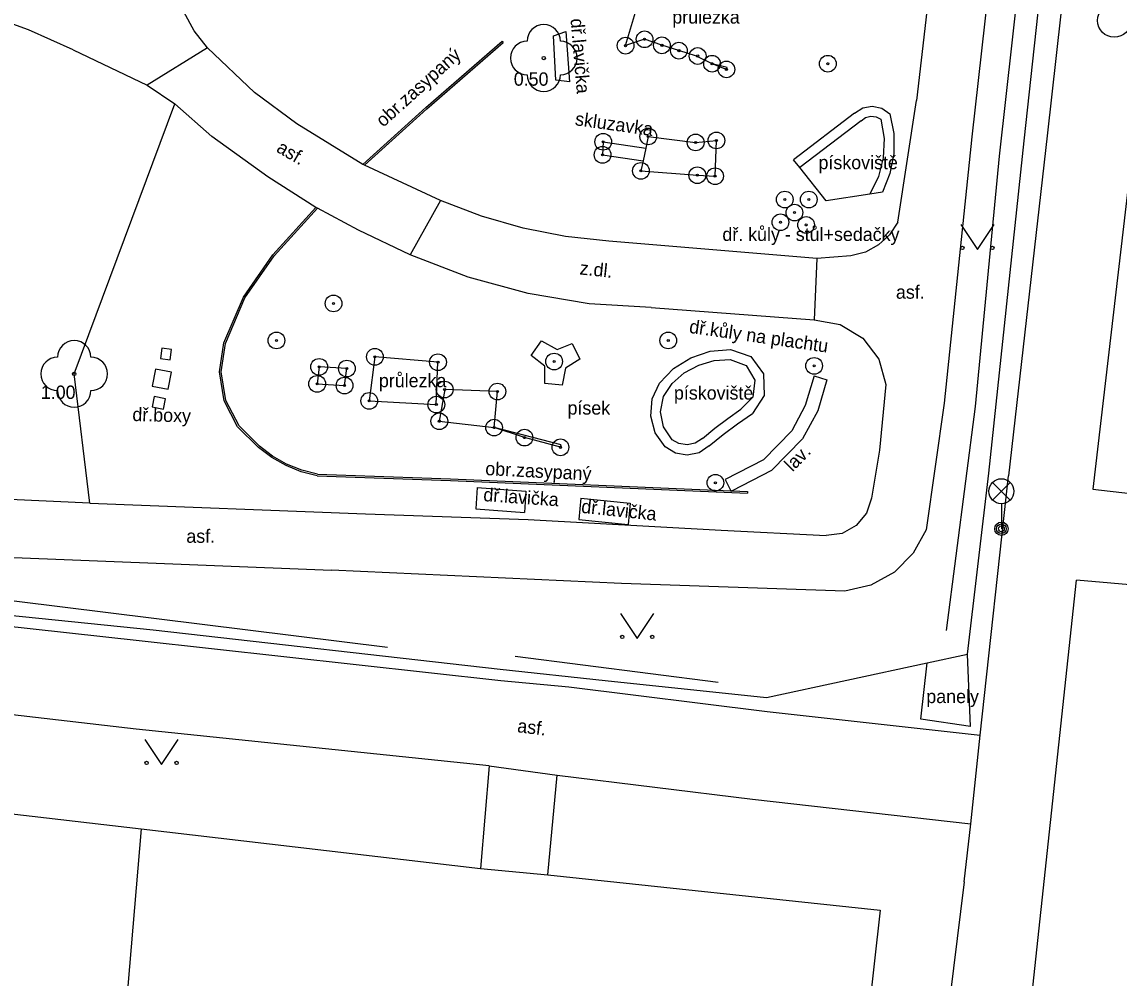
# Model space of a CAD drawing. Extents: x -595546 to -593986, y -1160845 to -1159202.
# Drawn here: x -594322.32 to -594289.46, y -1160202.19 to -1160173.56 of the extents above; entities that cross this region are included whole.
import ezdxf

# ---------------------------------------------------------------- set-up
doc = ezdxf.new("R2010")
doc.units = 0
for name, color, linetype in [('Level 22', 7, 'Continuous'), ('Level 25', 7, 'Continuous'), ('Level 27', 7, 'Continuous'), ('Level 33', 7, 'Continuous'), ('Level 36', 7, 'Continuous'), ('TM - budovy zdene_ betonove - VP', 7, 'Continuous'), ('TM - chodniky - VP', 7, 'Continuous'), ('TM - horni hrana svahu', 7, 'Continuous'), ('TM - lavicka', 7, 'Continuous'), ('TM - plot dreveny - VP', 7, 'Continuous'), ('TM - plot zivy neuzavreny', 7, 'Continuous'), ('TM - pomocna konstrukcni linie', 7, 'Continuous'), ('TM - popis povrchu', 7, 'Continuous'), ('TM - popis zelene', 7, 'Continuous'), ('TM - poznamka', 7, 'Continuous'), ('TM - predmet maleho rozsahu (zamereny obvodem)', 7, 'Continuous'), ('TM - rozhrani mezi zpev. plochami mezi sebou - VP', 7, 'Continuous'), ('TM - rozhrani ploch obecne - VP', 7, 'Continuous')]:
    doc.layers.add(name, color=color, linetype=linetype)

msp = doc.modelspace()

# ---------------------------------------------------------------- linework, layer by layer
at = {"layer": 'Level 22'}
for centre in [(-594306.69, -1160174.64), (-594320.76, -1160184.1)]:
    msp.add_circle(centre, 0.05, dxfattribs=at)
for centre, start, end in [((-594306.69, -1160174.14), 0, 180), ((-594307.19, -1160174.64), 90, 270), ((-594306.19, -1160174.64), 270, 90), ((-594306.69, -1160175.14), 180, 0), ((-594320.76, -1160183.6), 0, 180), ((-594321.26, -1160184.1), 90, 270), ((-594320.26, -1160184.1), 270, 90), ((-594320.76, -1160184.6), 180, 0)]:
    msp.add_arc(centre, 0.5, start, end, dxfattribs=at)
at = {"layer": 'Level 25'}
for centre, radius in [((-594303.67, -1160174.08), 0.25), ((-594304.24, -1160174.27), 0.25), ((-594304.24, -1160174.27), 0.0303), ((-594303.67, -1160174.08), 0.0303), ((-594303.15, -1160174.26), 0.25), ((-594303.15, -1160174.26), 0.0303), ((-594302.64, -1160174.42), 0.25), ((-594302.64, -1160174.42), 0.0303), ((-594302.08, -1160174.58), 0.25), ((-594302.08, -1160174.58), 0.0303), ((-594301.65, -1160174.81), 0.25), ((-594298.18, -1160174.81), 0.25), ((-594301.65, -1160174.81), 0.0303), ((-594301.22, -1160174.98), 0.25), ((-594298.18, -1160174.81), 0.0303), ((-594301.22, -1160174.98), 0.0303), ((-594303.56, -1160176.99), 0.25), ((-594301.52, -1160177.11), 0.25), ((-594304.91, -1160177.15), 0.25), ((-594304.91, -1160177.15), 0.0303), ((-594303.56, -1160176.99), 0.0303), ((-594302.14, -1160177.17), 0.25), ((-594302.14, -1160177.17), 0.0303), ((-594301.52, -1160177.11), 0.0303), ((-594304.93, -1160177.54), 0.25), ((-594304.93, -1160177.54), 0.0303), ((-594303.78, -1160178.02), 0.25), ((-594303.78, -1160178.02), 0.0303), ((-594302.09, -1160178.15), 0.25), ((-594302.09, -1160178.15), 0.0303), ((-594301.56, -1160178.18), 0.25), ((-594301.56, -1160178.18), 0.0303), ((-594299.47, -1160178.88), 0.25), ((-594299.47, -1160178.88), 0.0303), ((-594298.75, -1160178.88), 0.25), ((-594298.75, -1160178.88), 0.0303), ((-594299.18, -1160179.27), 0.25), ((-594299.6, -1160179.56), 0.25), ((-594299.18, -1160179.27), 0.0303), ((-594298.83, -1160179.64), 0.25), ((-594299.6, -1160179.56), 0.0303), ((-594298.83, -1160179.64), 0.0303), ((-594312.99, -1160181.99), 0.25), ((-594312.99, -1160181.99), 0.0303), ((-594314.7, -1160183.1), 0.25), ((-594314.7, -1160183.1), 0.0303), ((-594302.96, -1160183.1), 0.25), ((-594302.96, -1160183.1), 0.0303), ((-594311.75, -1160183.59), 0.25), ((-594313.42, -1160183.89), 0.25), ((-594312.59, -1160183.94), 0.25), ((-594311.75, -1160183.59), 0.0303), ((-594309.86, -1160183.75), 0.25), ((-594309.86, -1160183.75), 0.0303), ((-594306.38, -1160183.73), 0.25), ((-594306.38, -1160183.73), 0.0303), ((-594298.59, -1160183.86), 0.25), ((-594313.42, -1160183.89), 0.0303), ((-594312.59, -1160183.94), 0.0303), ((-594298.59, -1160183.86), 0.0303), ((-594313.48, -1160184.4), 0.25), ((-594313.48, -1160184.4), 0.0303), ((-594312.66, -1160184.45), 0.25), ((-594312.66, -1160184.45), 0.0303), ((-594309.66, -1160184.57), 0.25), ((-594308.08, -1160184.63), 0.25), ((-594311.92, -1160184.91), 0.25), ((-594309.91, -1160185.02), 0.25), ((-594309.66, -1160184.57), 0.0303), ((-594308.08, -1160184.63), 0.0303), ((-594311.92, -1160184.91), 0.0303), ((-594309.91, -1160185.02), 0.0303), ((-594309.82, -1160185.52), 0.25), ((-594309.82, -1160185.52), 0.0303), ((-594308.18, -1160185.71), 0.25), ((-594308.18, -1160185.71), 0.0303), ((-594307.27, -1160186.01), 0.25), ((-594307.27, -1160186.01), 0.0303), ((-594306.19, -1160186.3), 0.25), ((-594306.19, -1160186.3), 0.0303), ((-594301.55, -1160187.36), 0.25), ((-594301.55, -1160187.36), 0.0303)]:
    msp.add_circle(centre, radius, dxfattribs=at)
at = {"layer": 'Level 27'}
msp.add_circle((-594289.6, -1160173.52), 0.5, dxfattribs=at)
at = {"layer": 'Level 33'}
for p, q in [((-594293.245, -1160187.88), (-594292.715, -1160187.35)), ((-594293.245, -1160187.35), (-594292.715, -1160187.88)), ((-594292.98, -1160187.99), (-594292.98, -1160188.74))]:
    msp.add_line(p, q, dxfattribs=at)
for centre, radius in [((-594292.98, -1160187.615), 0.375), ((-594292.98, -1160188.74), 0.2), ((-594292.98, -1160188.74), 0.145), ((-594292.98, -1160188.74), 0.0876)]:
    msp.add_circle(centre, radius, dxfattribs=at)
at = {"layer": 'Level 36'}
for points in [[(-594294.2, -1160179.63), (-594293.7, -1160180.38), (-594293.2, -1160179.63)], [(-594304.39, -1160191.28), (-594303.89, -1160192.03), (-594303.39, -1160191.28)], [(-594318.64, -1160195.05), (-594318.14, -1160195.8), (-594317.64, -1160195.05)]]:
    msp.add_lwpolyline(points, dxfattribs=at)
for centre in [(-594294.15, -1160180.33), (-594293.251, -1160180.33), (-594304.34, -1160191.98), (-594303.441, -1160191.98), (-594318.59, -1160195.75), (-594317.691, -1160195.75)]:
    msp.add_circle(centre, 0.05, dxfattribs=at)
at = {"layer": 'TM - budovy zdene_ betonove - VP'}
for points in [[(-594327.96, -1160196.66), (-594318.75, -1160197.73)], [(-594318.75, -1160197.73), (-594319.8, -1160210.1)], [(-594318.75, -1160197.73), (-594308.59, -1160198.91)], [(-594308.59, -1160198.91), (-594306.57, -1160199.1)], [(-594306.57, -1160199.1), (-594296.61, -1160200.16)], [(-594296.61, -1160200.16), (-594297.99, -1160212.48)]]:
    msp.add_lwpolyline(points, dxfattribs=at)
at = {"layer": 'TM - chodniky - VP'}
for points in [[(-594289.48, -1160157.43), (-594290.11, -1160163.59), (-594291.61, -1160176.97), (-594292.77, -1160187.15)], [(-594292.17, -1160160.62), (-594292.81, -1160167.58), (-594293.87, -1160177), (-594294.69, -1160184.98), (-594295.23, -1160188.77)], [(-594293.96, -1160161.96), (-594294.55, -1160167.08), (-594295.07, -1160172.02), (-594295.52, -1160175.91)], [(-594287.7, -1160164.77), (-594289.02, -1160177.12), (-594290.24, -1160187.55), (-594287.11, -1160187.91)], [(-594316.77, -1160174.34), (-594317.17, -1160173.83), (-594317.47, -1160173.26), (-594317.66, -1160172.64), (-594317.72, -1160171.99)], [(-594322.13, -1160173.8), (-594323.52, -1160173.3)], [(-594320.79, -1160174.4), (-594322.13, -1160173.8)], [(-594320.79, -1160174.4), (-594318.57, -1160175.45), (-594317.74, -1160176.01), (-594316.64, -1160176.99)], [(-594312.11, -1160177.83), (-594314.09, -1160176.61), (-594315.36, -1160175.67), (-594316.77, -1160174.34)], [(-594296.08, -1160179.56), (-594295.52, -1160175.91)], [(-594310.69, -1160180.53), (-594312.24, -1160179.8), (-594313.47, -1160179.14), (-594313.52, -1160179.12), (-594314.96, -1160178.2), (-594316.64, -1160176.99)], [(-594309.78, -1160178.91), (-594312.06, -1160177.85), (-594312.11, -1160177.83)], [(-594304.74, -1160180.13), (-594306.04, -1160179.99), (-594307.31, -1160179.74), (-594308.56, -1160179.38), (-594309.78, -1160178.91)], [(-594296.08, -1160179.56), (-594296.33, -1160179.94), (-594296.66, -1160180.24), (-594297.05, -1160180.45), (-594297.49, -1160180.56)], [(-594298.51, -1160180.64), (-594304.74, -1160180.13)], [(-594303.47, -1160182.11), (-594305.33, -1160182), (-594307.16, -1160181.69), (-594308.96, -1160181.2), (-594310.69, -1160180.53)], [(-594297.49, -1160180.56), (-594298.51, -1160180.64)], [(-594303.47, -1160182.11), (-594298.59, -1160182.48)], [(-594298.59, -1160182.48), (-594297.81, -1160182.62), (-594297.13, -1160183.03), (-594296.65, -1160183.66), (-594296.44, -1160184.42)], [(-594296.44, -1160184.42), (-594296.63, -1160186.38), (-594296.87, -1160187.82)], [(-594293.62, -1160194.92), (-594292.77, -1160187.15)], [(-594320.29, -1160187.97), (-594326.4, -1160187.69), (-594328.4, -1160187.53)], [(-594320.29, -1160187.97), (-594312.03, -1160188.29)], [(-594296.87, -1160187.82), (-594297.02, -1160188.27), (-594297.33, -1160188.64), (-594297.75, -1160188.88), (-594298.23, -1160188.94)], [(-594312.03, -1160188.29), (-594307.16, -1160188.46), (-594301.38, -1160188.78)], [(-594301.38, -1160188.78), (-594298.23, -1160188.94)], [(-594295.23, -1160188.77), (-594295.62, -1160189.47), (-594296.18, -1160190.04), (-594296.89, -1160190.43), (-594297.67, -1160190.61)], [(-594326.34, -1160189.45), (-594320.81, -1160189.67), (-594313.05, -1160189.98)], [(-594297.67, -1160190.61), (-594304.36, -1160190.38), (-594313.05, -1160189.98)], [(-594293.1, -1160212.33), (-594290.73, -1160190.28)], [(-594289.78, -1160212.63), (-594287.41, -1160190.57), (-594290.73, -1160190.28)], [(-594327.26, -1160191.16), (-594318.81, -1160192.09), (-594307.98, -1160193.28), (-594305.94, -1160193.47), (-594300, -1160194.21), (-594293.62, -1160194.92)], [(-594308.33, -1160195.84), (-594318.9, -1160194.74), (-594327.7, -1160193.72)], [(-594308.33, -1160195.84), (-594308.59, -1160198.91)], [(-594306.57, -1160199.1), (-594306.29, -1160196.12)], [(-594306.29, -1160196.12), (-594300.44, -1160196.84), (-594293.9, -1160197.58)], [(-594294.1, -1160199.31), (-594293.9, -1160197.58)], [(-594294.1, -1160199.31), (-594295.67, -1160212.08)]]:
    msp.add_lwpolyline(points, dxfattribs=at)
at = {"layer": 'TM - horni hrana svahu'}
msp.add_lwpolyline([(-594320.29, -1160187.97), (-594320.76, -1160184.1), (-594317.74, -1160176.01)], dxfattribs=at)
at = {"layer": 'TM - lavicka'}
for points in [[(-594306.4, -1160173.98), (-594306.03, -1160173.85), (-594305.92, -1160175.35), (-594306.33, -1160175.3), (-594306.4, -1160173.98)], [(-594298.59, -1160184.16), (-594298.86, -1160185.05), (-594299.26, -1160185.81), (-594300.11, -1160186.67), (-594301.26, -1160187.26)], [(-594298.21, -1160184.28), (-594298.48, -1160185.21), (-594298.94, -1160186.05), (-594299.87, -1160186.99), (-594301.05, -1160187.6), (-594301.08, -1160187.62)], [(-594298.59, -1160184.16), (-594298.21, -1160184.28)], [(-594301.26, -1160187.26), (-594301.09, -1160187.6), (-594301.08, -1160187.62)], [(-594308.69, -1160187.5), (-594308.73, -1160188.14)], [(-594308.69, -1160187.5), (-594307.23, -1160187.61)], [(-594307.23, -1160187.61), (-594307.27, -1160188.25)], [(-594305.58, -1160187.82), (-594305.64, -1160188.46)], [(-594305.58, -1160187.82), (-594304.1, -1160187.97)], [(-594304.1, -1160187.97), (-594304.16, -1160188.61)], [(-594308.73, -1160188.14), (-594307.27, -1160188.25)], [(-594305.64, -1160188.46), (-594304.16, -1160188.61)]]:
    msp.add_lwpolyline(points, dxfattribs=at)
at = {"layer": 'TM - plot dreveny - VP'}
msp.add_lwpolyline([(-594327.11, -1160190.88), (-594318.39, -1160191.77), (-594308, -1160192.94), (-594304.85, -1160193.28), (-594300.02, -1160193.79), (-594295.2, -1160192.75), (-594294, -1160192.49), (-594293.36, -1160187.07), (-594292.3, -1160177.12), (-594290.85, -1160163.8), (-594290.15, -1160157.51)], dxfattribs=at)
at = {"layer": 'TM - plot zivy neuzavreny'}
for points in [[(-594291.06, -1160158.54), (-594292.08, -1160168.9), (-594293.05, -1160177.58), (-594293.77, -1160185.08), (-594294.63, -1160191.79)], [(-594325.3, -1160190.56), (-594311.37, -1160192.29)], [(-594307.55, -1160192.55), (-594301.47, -1160193.33)]]:
    msp.add_lwpolyline(points, dxfattribs=at)
at = {"layer": 'TM - pomocna konstrukcni linie'}
for points in [[(-594301.22, -1160174.98), (-594301.2, -1160174.92), (-594301.65, -1160174.81)], [(-594306.19, -1160186.3), (-594306.17, -1160186.23), (-594308.18, -1160185.71)]]:
    msp.add_lwpolyline(points, dxfattribs=at)
at = {"layer": 'TM - predmet maleho rozsahu (zamereny obvodem)'}
for points in [[(-594304.24, -1160174.27), (-594303.64, -1160172.26)], [(-594303.67, -1160174.08), (-594304.24, -1160174.27)], [(-594303.15, -1160174.26), (-594303.67, -1160174.08)], [(-594302.64, -1160174.42), (-594303.15, -1160174.26)], [(-594302.11, -1160174.58), (-594302.64, -1160174.42)], [(-594301.65, -1160174.81), (-594302.11, -1160174.58)], [(-594301.22, -1160174.98), (-594301.65, -1160174.81)], [(-594304.91, -1160177.15), (-594304.93, -1160177.54)], [(-594304.91, -1160177.15), (-594303.63, -1160177.34)], [(-594303.56, -1160176.99), (-594303.63, -1160177.34), (-594303.71, -1160177.72), (-594303.78, -1160178.02)], [(-594303.56, -1160176.99), (-594302.14, -1160177.17)], [(-594302.14, -1160177.17), (-594301.52, -1160177.11)], [(-594301.56, -1160178.18), (-594301.52, -1160177.11)], [(-594304.93, -1160177.54), (-594303.71, -1160177.72)], [(-594303.78, -1160178.02), (-594302.09, -1160178.15)], [(-594302.09, -1160178.15), (-594301.56, -1160178.18)], [(-594306.04, -1160183.93), (-594306.14, -1160184.44), (-594306.66, -1160184.39), (-594306.66, -1160183.87), (-594307.07, -1160183.55), (-594306.76, -1160183.11), (-594306.29, -1160183.37), (-594305.84, -1160183.19), (-594305.61, -1160183.66), (-594306.04, -1160183.93)], [(-594318.13, -1160183.33), (-594318.17, -1160183.64)], [(-594317.84, -1160183.37), (-594318.13, -1160183.33)], [(-594317.88, -1160183.68), (-594317.84, -1160183.37)], [(-594318.17, -1160183.64), (-594317.88, -1160183.68)], [(-594311.75, -1160183.59), (-594311.92, -1160184.91)], [(-594309.86, -1160183.75), (-594311.75, -1160183.59)], [(-594309.91, -1160185.02), (-594309.86, -1160183.75)], [(-594318.32, -1160183.96), (-594318.42, -1160184.47)], [(-594317.84, -1160184.05), (-594318.32, -1160183.96)], [(-594317.94, -1160184.56), (-594317.84, -1160184.05)], [(-594313.42, -1160183.89), (-594313.48, -1160184.4)], [(-594312.59, -1160183.94), (-594313.42, -1160183.89)], [(-594312.66, -1160184.45), (-594312.59, -1160183.94)], [(-594313.48, -1160184.4), (-594312.66, -1160184.45)], [(-594318.42, -1160184.47), (-594317.94, -1160184.56)], [(-594309.66, -1160184.57), (-594309.82, -1160185.52)], [(-594308.08, -1160184.63), (-594309.66, -1160184.57)], [(-594308.18, -1160185.71), (-594308.08, -1160184.63)], [(-594318.36, -1160184.78), (-594318.42, -1160185.09)], [(-594318.42, -1160185.09), (-594318.08, -1160185.16)], [(-594318.02, -1160184.85), (-594318.36, -1160184.78)], [(-594318.08, -1160185.16), (-594318.02, -1160184.85)], [(-594311.92, -1160184.91), (-594309.91, -1160185.02)], [(-594309.82, -1160185.52), (-594308.18, -1160185.71)], [(-594307.27, -1160186.01), (-594308.18, -1160185.71)], [(-594306.19, -1160186.3), (-594307.27, -1160186.01)]]:
    msp.add_lwpolyline(points, dxfattribs=at)
at = {"layer": 'TM - rozhrani mezi zpev. plochami mezi sebou - VP'}
for points in [[(-594316.77, -1160174.34), (-594318.57, -1160175.45)], [(-594309.78, -1160178.91), (-594310.69, -1160180.53)], [(-594298.51, -1160180.64), (-594298.59, -1160182.48)], [(-594293.9, -1160197.58), (-594293.62, -1160194.92)]]:
    msp.add_lwpolyline(points, dxfattribs=at)
at = {"layer": 'TM - rozhrani ploch obecne - VP'}
for points in [[(-594312.11, -1160177.83), (-594310.22, -1160176.12), (-594307.94, -1160174.14)], [(-594312.06, -1160177.85), (-594310.19, -1160176.16), (-594307.91, -1160174.18)], [(-594307.94, -1160174.14), (-594307.91, -1160174.18)], [(-594297.38, -1160176.29), (-594297.13, -1160176.13), (-594296.85, -1160176.08), (-594296.56, -1160176.14), (-594296.32, -1160176.31)], [(-594297.38, -1160176.29), (-594299.21, -1160177.69)], [(-594297.18, -1160176.52), (-594299.02, -1160177.92)], [(-594297.18, -1160176.52), (-594297.05, -1160176.42), (-594296.89, -1160176.38), (-594296.73, -1160176.4), (-594296.59, -1160176.47)], [(-594296.59, -1160176.47), (-594296.49, -1160177.05), (-594296.52, -1160177.63), (-594296.66, -1160178.19), (-594296.92, -1160178.72)], [(-594296.32, -1160176.31), (-594296.2, -1160176.9), (-594296.2, -1160177.51), (-594296.32, -1160178.1), (-594296.54, -1160178.66)], [(-594296.54, -1160178.66), (-594296.92, -1160178.72), (-594298.23, -1160178.92), (-594299.02, -1160177.92), (-594299.21, -1160177.69)], [(-594316.28, -1160183.17), (-594315.69, -1160181.8), (-594314.81, -1160180.53), (-594313.52, -1160179.12)], [(-594316.23, -1160183.19), (-594315.65, -1160181.82), (-594314.77, -1160180.56), (-594313.47, -1160179.14)], [(-594315.24, -1160186.31), (-594315.87, -1160185.69), (-594316.27, -1160184.91), (-594316.41, -1160184.04), (-594316.28, -1160183.17)], [(-594315.21, -1160186.27), (-594315.82, -1160185.66), (-594316.22, -1160184.9), (-594316.36, -1160184.04), (-594316.23, -1160183.19)], [(-594303.22, -1160184.38), (-594302.8, -1160183.94), (-594302.28, -1160183.62), (-594301.71, -1160183.42), (-594301.1, -1160183.37)], [(-594301.1, -1160183.37), (-594300.49, -1160183.58), (-594300.11, -1160184.1), (-594300.09, -1160184.75), (-594300.44, -1160185.29)], [(-594302.84, -1160184.39), (-594302.48, -1160184.07), (-594302.05, -1160183.84), (-594301.59, -1160183.7), (-594301.11, -1160183.67)], [(-594301.11, -1160183.67), (-594300.63, -1160183.85), (-594300.37, -1160184.29), (-594300.43, -1160184.8), (-594300.79, -1160185.16)], [(-594303.05, -1160186.29), (-594303.35, -1160185.87), (-594303.48, -1160185.37), (-594303.44, -1160184.85), (-594303.22, -1160184.38)], [(-594302.84, -1160186.08), (-594303.1, -1160185.69), (-594303.19, -1160185.24), (-594303.1, -1160184.78), (-594302.84, -1160184.39)], [(-594301.94, -1160186.04), (-594301.57, -1160185.73), (-594301.18, -1160185.44), (-594300.79, -1160185.16)], [(-594301.74, -1160186.26), (-594301.32, -1160185.92), (-594300.89, -1160185.6), (-594300.44, -1160185.29)], [(-594301.94, -1160186.04), (-594302.15, -1160186.18), (-594302.39, -1160186.23), (-594302.64, -1160186.19), (-594302.84, -1160186.08)], [(-594313.48, -1160187.15), (-594313.96, -1160187.03), (-594314.41, -1160186.84), (-594314.84, -1160186.6), (-594315.24, -1160186.31)], [(-594313.47, -1160187.1), (-594313.94, -1160186.98), (-594314.4, -1160186.8), (-594314.82, -1160186.56), (-594315.21, -1160186.27)], [(-594301.74, -1160186.26), (-594302.04, -1160186.46), (-594302.39, -1160186.53), (-594302.74, -1160186.47), (-594303.05, -1160186.29)], [(-594313.48, -1160187.15), (-594309.49, -1160187.29), (-594300.59, -1160187.67)], [(-594313.47, -1160187.1), (-594309.49, -1160187.24), (-594301.09, -1160187.6)], [(-594301.05, -1160187.6), (-594300.59, -1160187.62), (-594300.59, -1160187.67)], [(-594293.91, -1160194.66), (-594294, -1160192.49)], [(-594293.91, -1160194.66), (-594295.39, -1160194.44), (-594295.2, -1160192.75)], [(-594308.33, -1160195.84), (-594306.29, -1160196.12)]]:
    msp.add_lwpolyline(points, dxfattribs=at)

# ---------------------------------------------------------------- texts
at = {"layer": 'TM - popis povrchu'}
for s, rotation, p in [('asf.', 329.7783, (-594314.73, -1160177.43)), ('z.dl.', 353.908, (-594305.63, -1160181.12)), ('asf.', 353, (-594307.5, -1160194.83))]:
    msp.add_text(s, height=0.4, rotation=rotation, dxfattribs=at).set_placement(p)
for s, p in [('asf.', (-594296.14, -1160181.85)), ('písek', (-594305.98, -1160185.32)), ('asf.', (-594317.4, -1160189.16))]:
    msp.add_text(s, height=0.4, dxfattribs=at).set_placement(p)
at = {"layer": 'TM - popis zelene'}
for s, p in [('0.50', (-594307.59, -1160175.47)), ('1.00', (-594321.76, -1160184.85))]:
    msp.add_text(s, height=0.4, dxfattribs=at).set_placement(p)
at = {"layer": 'TM - poznamka'}
for s, p in [('průlezka', (-594302.84, -1160173.61)), ('pískoviště', (-594298.46, -1160177.97)), ('dř. kůly - stůl+sedačky', (-594301.34, -1160180.12)), ('průlezka', (-594311.63, -1160184.5)), ('pískoviště', (-594302.79, -1160184.87)), ('panely', (-594295.23, -1160193.96))]:
    msp.add_text(s, height=0.4, dxfattribs=at).set_placement(p)
for s, rotation, p in [('dř.lavička', 274.8496, (-594305.89, -1160173.47)), ('obr.zasypaný', 42.1019, (-594311.5, -1160176.73)), ('skluzavka', 352, (-594305.77, -1160176.65)), ('dř.kůly na plachtu', 351.827, (-594302.35, -1160182.87)), ('dř.boxy', 358.44, (-594319.02, -1160185.51)), ('lav.', 45.3201, (-594299.24, -1160187.05)), ('obr.zasypaný', 357.0872, (-594308.45, -1160187.13)), ('dř.lavička', 356, (-594308.51, -1160187.91)), ('dř.lavička', 354, (-594305.58, -1160188.26))]:
    msp.add_text(s, height=0.4, rotation=rotation, dxfattribs=at).set_placement(p)

doc.saveas('drawing.dxf')
